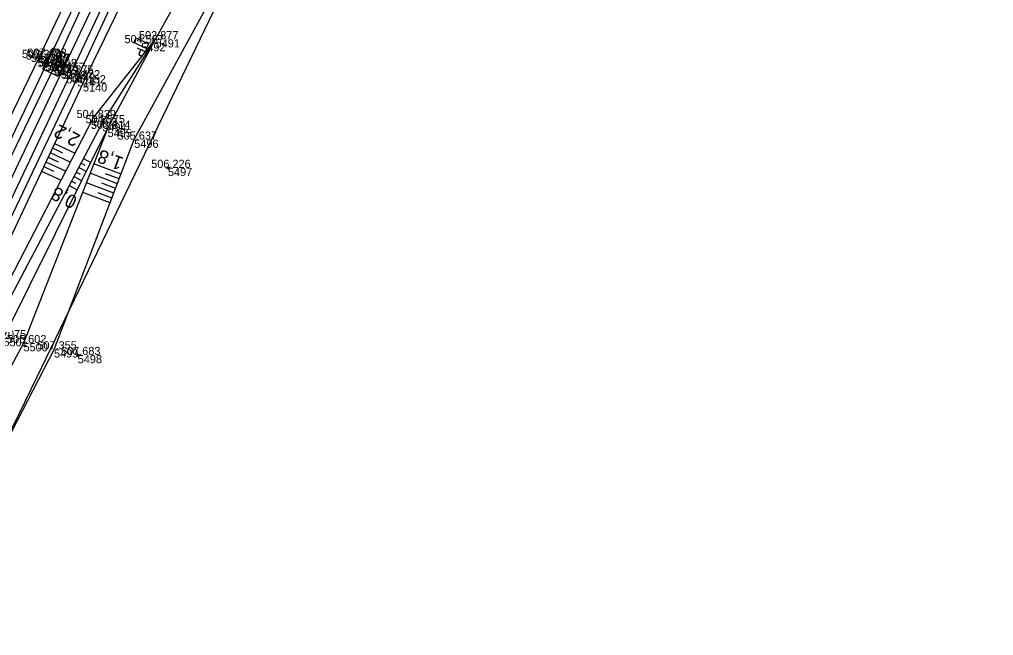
# Model space of a CAD drawing. Extents: x -1234191 to 23050, y -1290331 to -741191.
# Drawn here: x -864950.3 to -864807.1, y -1104295.3 to -1104204.8 of the extents above; entities that cross this region are included whole.
import ezdxf

# ---------------------------------------------------------------- set-up
doc = ezdxf.new("R2010")
doc.units = 0
for name, color, linetype in [('Vrstva 1', 7, 'Continuous'), ('Vrstva 36', 7, 'Continuous'), ('Vrstva 4', 7, 'Continuous'), ('Vrstva 48', 7, 'Continuous'), ('Vrstva 49', 7, 'Continuous'), ('Vrstva 53', 7, 'Continuous'), ('Vrstva 60', 7, 'Continuous'), ('Vrstva 61', 7, 'Continuous'), ('Vrstva 7', 7, 'Continuous')]:
    doc.layers.add(name, color=color, linetype=linetype)

msp = doc.modelspace()

# ---------------------------------------------------------------- linework, layer by layer
at = {"layer": 'Vrstva 1'}
msp.add_lwpolyline([(-864901.05, -1104121.56), (-864916.57, -1104154.35), (-864925.34, -1104172.89), (-864944, -1104212.34), (-864964.22, -1104254.96), (-864977.42, -1104282.85), (-864985.97, -1104301.05), (-864995.95, -1104322.92), (-865007.04, -1104348.76), (-865009.88, -1104355.68), (-865017.28, -1104374.47), (-865024.91, -1104395.04), (-865030.44, -1104410.81), (-865038.78, -1104436.33), (-865045.69, -1104459.26), (-865049.19, -1104471.62), (-865054.21, -1104490.55), (-865059.55, -1104512.44), (-865064.94, -1104536.85), (-865071.03, -1104567.67), (-865074.71, -1104586.54), (-865078.31, -1104602.83), (-865080.55, -1104611.72)], dxfattribs=at)
at = {"layer": 'Vrstva 36'}
msp.add_lwpolyline([(-864931.3, -1104208.36), (-864931.62, -1104209.04), (-864933.44, -1104208.17), (-864933.12, -1104207.5)], close=True, dxfattribs=at)
for points in [[(-864932.97, -1104208.97), (-864931.84, -1104209.51)], [(-864932.06, -1104209.98), (-864932.18, -1104210.1), (-864932.41, -1104210.11), (-864932.51, -1104210.07), (-864932.65, -1104209.88), (-864932.62, -1104209.72)], [(-864932.62, -1104209.72), (-864932.4, -1104209.24)], [(-864931.84, -1104209.51), (-864932.06, -1104209.98)]]:
    msp.add_lwpolyline(points, dxfattribs=at)
at = {"layer": 'Vrstva 4'}
for points in [[(-865072.4, -1104567.62), (-865066.46, -1104536.55), (-865060.91, -1104512.07), (-865055.71, -1104490.15), (-865047.07, -1104458.86), (-865040.49, -1104436.07), (-865031.89, -1104410.42), (-865026.4, -1104394.39), (-865018.69, -1104374.19), (-865008.48, -1104348.47), (-864997.44, -1104322.28), (-864987.45, -1104300.28), (-864978.8, -1104282.1), (-864965.65, -1104254.25), (-864945.17, -1104211.78), (-864926.83, -1104172.02), (-864918.06, -1104153.79), (-864902.69, -1104120.73)], [(-865063.7, -1104537.31), (-865058.33, -1104512.88), (-865052.98, -1104490.86), (-865044.47, -1104459.65), (-865037.18, -1104436.78), (-865029.25, -1104411.19), (-865023.73, -1104395.55), (-865016.12, -1104375), (-865005.81, -1104349.55), (-864994.84, -1104323.64), (-864984.72, -1104301.52), (-864976.23, -1104283.48), (-864963.04, -1104255.58), (-864942.72, -1104212.72), (-864924.21, -1104173.38), (-864915.11, -1104155.04), (-864899.79, -1104122.19)], [(-864927.54, -1104171.55), (-864946.12, -1104211.02), (-864966.4, -1104253.75), (-864979.69, -1104281.62), (-864988.12, -1104299.83), (-864998.27, -1104322.06), (-865009.53, -1104348.21), (-865019.8, -1104373.88), (-865026.9, -1104394), (-865032.82, -1104410.33), (-865041.15, -1104435.8), (-865048.08, -1104458.42), (-865056.83, -1104489.93), (-865059.48, -1104500.62), (-865060.44, -1104503.62), (-865062.38, -1104511.94), (-865067.15, -1104536.52), (-865073.39, -1104567.62)], [(-864923.23, -1104173.56), (-864941.76, -1104213.42), (-864962.13, -1104256.07), (-864975.47, -1104284.28), (-864983.98, -1104301.96), (-864993.74, -1104323.94), (-865004.78, -1104349.67), (-865015.47, -1104375.17), (-865023.03, -1104395.77), (-865028.56, -1104411.62), (-865036.84, -1104436.96), (-865043.65, -1104459.83), (-865052.05, -1104491.02), (-865057.32, -1104513.2), (-865062.71, -1104537.53)]]:
    msp.add_lwpolyline(points, dxfattribs=at)
at = {"layer": 'Vrstva 48'}
for p, q in [((-864945.09, -1104222.99), (-864942.08, -1104224.41)), ((-864945.73, -1104224.34), (-864942.77, -1104225.74)), ((-864945.41, -1104223.66), (-864943.92, -1104224.37)), ((-864946.37, -1104225.7), (-864943.46, -1104227.07)), ((-864946.05, -1104225.02), (-864944.58, -1104225.71)), ((-864941.19, -1104225.88), (-864940.64, -1104226.17)), ((-864940.84, -1104225.22), (-864939.76, -1104225.79)), ((-864935.33, -1104227.51), (-864939.32, -1104225.99)), ((-864947.01, -1104227.06), (-864944.15, -1104228.41)), ((-864946.69, -1104226.38), (-864945.24, -1104227.06)), ((-864941.89, -1104227.2), (-864941.33, -1104227.5)), ((-864941.54, -1104226.54), (-864940.43, -1104227.13)), ((-864935.87, -1104228.91), (-864939.87, -1104227.38)), ((-864935.6, -1104228.21), (-864937.6, -1104227.45)), ((-864942.59, -1104228.53), (-864942.01, -1104228.84)), ((-864942.24, -1104227.87), (-864941.1, -1104228.47)), ((-864936.4, -1104230.31), (-864940.41, -1104228.78)), ((-864936.14, -1104229.61), (-864938.14, -1104228.85)), ((-864942.94, -1104229.19), (-864941.77, -1104229.82)), ((-864936.94, -1104231.72), (-864940.96, -1104230.18)), ((-864936.67, -1104231.02), (-864938.68, -1104230.25))]:
    msp.add_line(p, q, dxfattribs=at)
at = {"layer": 'Vrstva 49'}
for p, q in [((-864928.21, -1104226.51), (-864928.68, -1104226.68)), ((-864928.53, -1104226.36), (-864928.36, -1104226.83)), ((-864941.47, -1104254), (-864941.94, -1104254.16)), ((-864941.79, -1104253.84), (-864941.62, -1104254.32))]:
    msp.add_line(p, q, dxfattribs=at)
for points in [[(-864922.27, -1104160.16), (-864923.4, -1104160.29), (-864928.67, -1104171), (-864947.43, -1104210.44), (-864967.55, -1104251.9), (-864981.45, -1104280.35), (-864989.39, -1104299.38), (-865000.22, -1104321.34), (-865010.89, -1104347.75), (-865021.25, -1104373.36), (-865029.5, -1104393.05), (-865035.39, -1104410.58), (-865042.96, -1104436.64), (-865049.29, -1104458.04), (-865053.07, -1104471.22), (-865053.07, -1104471.22)], [(-864940.93, -1104214.17), (-864921.91, -1104174.89), (-864918.07, -1104164.62), (-864917.35, -1104162.32)], [(-864930.25, -1104207.69), (-864915.26, -1104180.84), (-864908.96, -1104163.53), (-864910.42, -1104164.46)], [(-864933.39, -1104222.44), (-864915.23, -1104189.16), (-864915.26, -1104180.84)], [(-864939.42, -1104219.27), (-864930.25, -1104207.69)], [(-864938.1, -1104220.02), (-864930.25, -1104207.69)], [(-864937.31, -1104220.86), (-864930.25, -1104207.69)], [(-864940.93, -1104214.17), (-864960.99, -1104256.7), (-864973.88, -1104284.51), (-864982.43, -1104303.07), (-864992.22, -1104324.56), (-865003.61, -1104350.56), (-865013.69, -1104375.8), (-865021.56, -1104396.22), (-865026.38, -1104412.56), (-865034.77, -1104437.63), (-865041.68, -1104460.85), (-865049.75, -1104491.57), (-865055.79, -1104513.43), (-865060.82, -1104538), (-865066.78, -1104568.18), (-865071.36, -1104587.44)], [(-864976.1, -1104292.3), (-864955.72, -1104250.75), (-864939.42, -1104219.27)], [(-864954.56, -1104251.2), (-864938.1, -1104220.02)], [(-865019.71, -1104399.4), (-865006.1, -1104364.69), (-864991.15, -1104331.21), (-864973.33, -1104291.86), (-864952.62, -1104251.6), (-864937.31, -1104220.86), (-864949.66, -1104252.33), (-864971.23, -1104292.42), (-864991.15, -1104331.21)], [(-864945.18, -1104253.25), (-864933.39, -1104222.44)], [(-865065.29, -1104601.64), (-865064.45, -1104598.98), (-865057.28, -1104568.8), (-865052.09, -1104539.62), (-865047.81, -1104514.63), (-865044.23, -1104493.03), (-865034.97, -1104457.38), (-865026.8, -1104431.72), (-865014.98, -1104397.76), (-865002.57, -1104366.47), (-864986.63, -1104333.71), (-864966.82, -1104295.07), (-864945.18, -1104253.25)]]:
    msp.add_lwpolyline(points, dxfattribs=at)
at = {"layer": 'Vrstva 53'}
msp.add_lwpolyline([(-864807.11, -1103958.19), (-864822.22, -1104000.51), (-864835.28, -1104037.32), (-864838.01, -1104046.95), (-864851.71, -1104040.76), (-864863.24, -1104063.67), (-864844.61, -1104073.61), (-864887.12, -1104118.02), (-864905.23, -1104169.34), (-864947.72, -1104257.32), (-865004.66, -1104374.19), (-865032.1, -1104446.33), (-865047.81, -1104514.61), (-865065.29, -1104601.64)], dxfattribs=at)
at = {"layer": 'Vrstva 60'}
for p, q in [((-864930.25, -1104207.69), (-864930.25, -1104207.69)), ((-864932.37, -1104208.27), (-864932.37, -1104208.27)), ((-864947.43, -1104210.44), (-864947.43, -1104210.44)), ((-864946.65, -1104210.26), (-864946.65, -1104210.26)), ((-864946.84, -1104210.67), (-864946.84, -1104210.67)), ((-864946.12, -1104211.02), (-864946.12, -1104211.02)), ((-864945.17, -1104211.78), (-864945.17, -1104211.78)), ((-864944, -1104212.34), (-864944, -1104212.34)), ((-864942.72, -1104212.72), (-864942.72, -1104212.72)), ((-864941.76, -1104213.42), (-864941.76, -1104213.42)), ((-864940.93, -1104214.17), (-864940.93, -1104214.17)), ((-864939.42, -1104219.27), (-864939.42, -1104219.27)), ((-864938.1, -1104220.02), (-864938.1, -1104220.02)), ((-864937.31, -1104220.86), (-864937.31, -1104220.86)), ((-864933.39, -1104222.44), (-864933.39, -1104222.44)), ((-864928.44, -1104226.59), (-864928.44, -1104226.59)), ((-864949.66, -1104252.33), (-864949.66, -1104252.33)), ((-864945.18, -1104253.25), (-864945.18, -1104253.25)), ((-864941.7, -1104254.08), (-864941.7, -1104254.08))]:
    msp.add_line(p, q, dxfattribs=at)
at = {"layer": 'Vrstva 7'}
for p, q in [((-864946.65, -1104210.26), (-864946.09, -1104210.53)), ((-864946.82, -1104210.63), (-864946.86, -1104210.72))]:
    msp.add_line(p, q, dxfattribs=at)
msp.add_lwpolyline([(-864945.34, -1104208.95), (-864943.1, -1104210.01), (-864944.59, -1104213.17), (-864946.84, -1104212.1)], close=True, dxfattribs=at)
for centre, radius in [((-864946.84, -1104210.67), 0.5), ((-864943.88, -1104212.07), 0.75)]:
    msp.add_circle(centre, radius, dxfattribs=at)

# ---------------------------------------------------------------- texts
at = {"layer": 'Vrstva 48'}
for s, rotation, p in [('2,2', 152.6253, (-864941.18, -1104221.82)), ('1,8', 159.0615, (-864934.82, -1104225.15)), ('0,8', 153.5185, (-864941.6, -1104230.92))]:
    msp.add_text(s, height=2, rotation=rotation, dxfattribs=at).set_placement(p)
at = {"layer": 'Vrstva 60'}
for s, p in [('5491', (-864930.25, -1104208.89)), ('5492', (-864932.37, -1104209.47)), ('5145', (-864947.43, -1104211.64)), ('5147', (-864946.65, -1104211.46)), ('5146', (-864946.84, -1104211.87)), ('5144', (-864946.12, -1104212.22)), ('5143', (-864945.17, -1104212.98)), ('5138', (-864944, -1104213.54)), ('5142', (-864942.72, -1104213.92)), ('5141', (-864941.76, -1104214.62)), ('5140', (-864940.93, -1104215.37)), ('5493', (-864939.42, -1104220.47)), ('5494', (-864938.1, -1104221.22)), ('5495', (-864937.31, -1104222.06)), ('5496', (-864933.39, -1104223.64)), ('5497', (-864928.44, -1104227.79)), ('5501', (-864952.62, -1104252.8)), ('5500', (-864949.66, -1104253.53)), ('5499', (-864945.18, -1104254.45)), ('5498', (-864941.7, -1104255.28))]:
    msp.add_text(s, height=1.2, dxfattribs=at).set_placement(p)
at = {"layer": 'Vrstva 61'}
for s, p in [('504.587', (-864934.82, -1104208.27)), ('502.877', (-864932.7, -1104207.69)), ('507.498', (-864949.11, -1104210.26)), ('507.274', (-864949.88, -1104210.44)), ('507.760', (-864949.29, -1104210.67)), ('507.417', (-864948.57, -1104211.02)), ('507.948', (-864947.62, -1104211.78)), ('508.157', (-864946.45, -1104212.34)), ('507.875', (-864945.18, -1104212.72)), ('507.422', (-864944.21, -1104213.42)), ('507.152', (-864943.38, -1104214.17)), ('504.839', (-864941.87, -1104219.27)), ('504.575', (-864940.56, -1104220.02)), ('503.814', (-864939.76, -1104220.86)), ('505.637', (-864935.84, -1104222.44)), ('506.226', (-864930.9, -1104226.59)), ('505.075', (-864955.08, -1104251.6)), ('505.602', (-864952.11, -1104252.33)), ('507.355', (-864947.63, -1104253.25)), ('507.683', (-864944.16, -1104254.08))]:
    msp.add_text(s, height=1.2, dxfattribs=at).set_placement(p)
at = {"layer": 'Vrstva 7'}
msp.add_text('KM', height=1.247, rotation=244.6832, dxfattribs=at).set_placement((-864945.09, -1104209.87))

doc.saveas('drawing.dxf')
